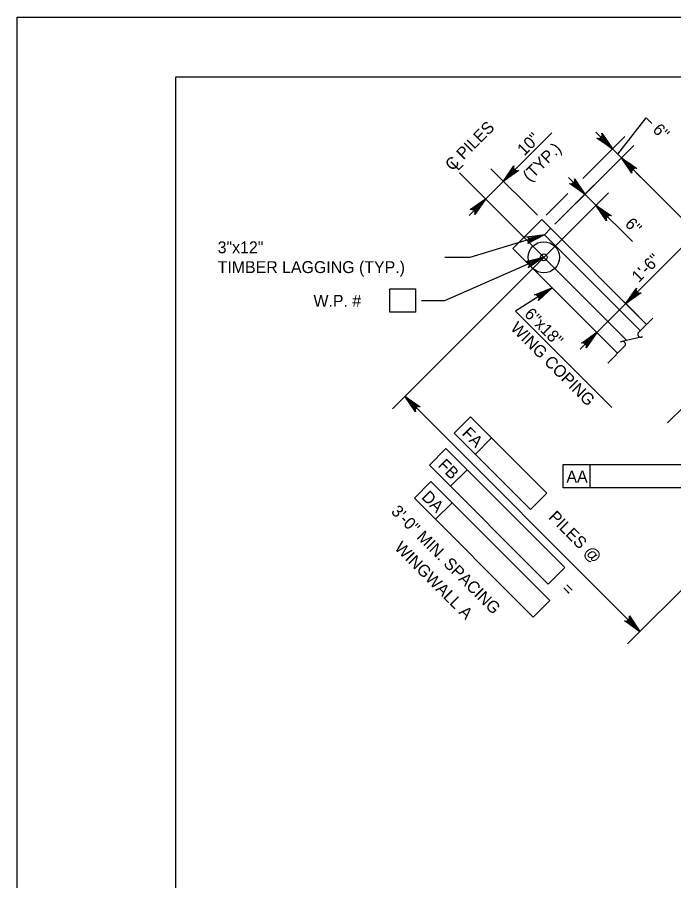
# Model space of a CAD drawing. Extents: x 638304 to 640306, y 296653 to 298435.
# Drawn here: x 638435.5 to 638601.1, y 298217.6 to 298435.5 of the extents above; entities that cross this region are included whole.
import ezdxf

# ---------------------------------------------------------------- set-up
doc = ezdxf.new("R2010")
doc.units = 0
for name, color, linetype in [('2', 7, 'Continuous'), ('Level 2', 7, 'Continuous'), ('Level 4', 7, 'Continuous'), ('Level 5', 7, 'Continuous'), ('Level 52', 7, 'Continuous'), ('PLT-BNDY', 7, 'Continuous')]:
    doc.layers.add(name, color=color, linetype=linetype)

msp = doc.modelspace()

# ---------------------------------------------------------------- linework, layer by layer
at = {"layer": '2'}
for p, q in [((638475.46, 297856.46), (638475.46, 298420.46)), ((638475.46, 298420.46), (639261.46, 298420.46))]:
    msp.add_line(p, q, dxfattribs=at)
at = {"layer": 'Level 2'}
for p, q in [((638567.76, 298384.41), (638560.47, 298377.12)), ((638594.21, 298357.97), (638567.76, 298384.41)), ((638586.91, 298350.67), (638560.47, 298377.12))]:
    msp.add_line(p, q, dxfattribs=at)
at = {"layer": 'Level 4'}
for p in [(638570.02, 298382.16), (638592.64, 298356.4)]:
    msp.add_line(p, (638568.46, 298380.59), dxfattribs=at)
msp.add_circle((638568.3, 298374.88), 3.93, dxfattribs=at)
at = {"layer": 'Level 5'}
for p, q in [((638586.95, 298400.92), (638594.12, 298410.09)), ((638594.12, 298410.09), (638595.54, 298408.67)), ((638558.09, 298394.08), (638570.28, 298406.28)), ((638578.16, 298394.81), (638588.74, 298405.39)), ((638585.61, 298402.26), (638581.44, 298406.43)), ((638571.1, 298383.24), (638590.99, 298403.13)), ((638590.82, 298397.05), (638585.61, 298402.26)), ((638647.1, 298340.77), (638587.87, 298400)), ((638589.25, 298353.93), (638547.03, 298396.16)), ((638566.68, 298385.5), (638554.96, 298397.21)), ((638590.65, 298397.23), (638592.73, 298395.14)), ((638553.59, 298389.59), (638558.09, 298394.09)), ((638571.1, 298383.24), (638581.81, 298393.94)), ((638578.68, 298390.82), (638574.51, 298394.99)), ((638584.59, 298391.17), (638530.1, 298336.68)), ((638553.59, 298389.59), (638549.43, 298385.42)), ((638568.85, 298385.5), (638574.34, 298391)), ((638578.68, 298390.82), (638581.46, 298388.04)), ((638581.46, 298388.04), (638590.66, 298378.84)), ((638588.97, 298363.2), (638604.83, 298379.06)), ((638529.47, 298361.07), (638529.47, 298366.97)), ((638529.47, 298366.97), (638536.05, 298366.97)), ((638536.05, 298361.07), (638536.05, 298366.97)), ((638581.68, 298355.91), (638588.97, 298363.2)), ((638588.53, 298363.64), (638592.1, 298360.08)), ((638536.05, 298361.07), (638529.47, 298361.07)), ((638595.76, 298359.52), (638592.18, 298355.94)), ((638581.68, 298355.91), (638577.51, 298351.74)), ((638581.24, 298356.35), (638584.8, 298352.79)), ((638588.75, 298352.51), (638584.44, 298348.2)), ((638592.55, 298280.48), (638533.23, 298339.81)), ((638603.85, 298337.44), (638599.53, 298333.13)), ((638549.81, 298334.65), (638545.64, 298330.48)), ((638549.81, 298334.65), (638569.07, 298315.39)), ((638545.64, 298330.48), (638564.9, 298311.22)), ((638555.14, 298329.32), (638550.98, 298325.15)), ((638543.58, 298326.61), (638539.42, 298322.44)), ((638543.58, 298326.61), (638573.59, 298296.6)), ((638539.42, 298322.44), (638569.42, 298292.43)), ((638573.19, 298322.6), (638608.43, 298322.6)), ((638573.19, 298316.7), (638573.19, 298322.6)), ((638580.02, 298316.7), (638580.02, 298322.6)), ((638548.92, 298321.27), (638544.75, 298317.1)), ((638539.81, 298318.28), (638535.65, 298314.12)), ((638539.81, 298318.28), (638569.82, 298288.27)), ((638569.07, 298315.39), (638564.9, 298311.22)), ((638608.43, 298316.7), (638573.19, 298316.7)), ((638535.65, 298314.12), (638565.65, 298284.11)), ((638545.15, 298312.95), (638540.98, 298308.78)), ((638617.29, 298305.22), (638589.42, 298277.36)), ((638573.59, 298296.6), (638569.42, 298292.43)), ((638569.82, 298288.27), (638565.65, 298284.11))]:
    msp.add_line(p, q, dxfattribs=at)
for points in [[(638585.61, 298402.26), (638581.7, 298404.94), (638582.13, 298404.86), (638582.49, 298404.95), (638582.74, 298405.13), (638582.93, 298405.39), (638583.02, 298405.74), (638582.94, 298406.17), (638585.61, 298402.26), (638583.02, 298405.74), (638582.93, 298405.39), (638585.61, 298402.26), (638582.74, 298405.13), (638582.49, 298404.95), (638585.61, 298402.26), (638582.13, 298404.86)], [(638587.87, 298400), (638591.77, 298397.33), (638591.35, 298397.41), (638590.99, 298397.32), (638590.74, 298397.14), (638590.55, 298396.88), (638590.46, 298396.53), (638590.54, 298396.1), (638587.87, 298400), (638590.46, 298396.53), (638590.55, 298396.88), (638587.87, 298400), (638590.74, 298397.14), (638590.99, 298397.32), (638587.87, 298400), (638591.35, 298397.41)], [(638558.09, 298394.08), (638560.76, 298397.99), (638560.68, 298397.56), (638560.77, 298397.21), (638560.96, 298396.95), (638561.22, 298396.77), (638561.57, 298396.68), (638561.99, 298396.76), (638558.09, 298394.08), (638561.57, 298396.68), (638561.22, 298396.77), (638558.09, 298394.08), (638560.96, 298396.95), (638560.77, 298397.21), (638558.09, 298394.08), (638560.68, 298397.56)], [(638578.68, 298390.82), (638574.78, 298393.49), (638575.21, 298393.41), (638575.56, 298393.5), (638575.81, 298393.69), (638576, 298393.94), (638576.09, 298394.3), (638576.01, 298394.72), (638578.68, 298390.82), (638576.09, 298394.3), (638576, 298393.94), (638578.68, 298390.82), (638575.81, 298393.69), (638575.56, 298393.5), (638578.68, 298390.82), (638575.21, 298393.41)], [(638553.59, 298389.59), (638550.92, 298385.68), (638551, 298386.11), (638550.91, 298386.46), (638550.72, 298386.72), (638550.47, 298386.91), (638550.12, 298386.99), (638549.69, 298386.92), (638553.59, 298389.59), (638550.12, 298386.99), (638550.47, 298386.91), (638553.59, 298389.59), (638550.72, 298386.72), (638550.91, 298386.46), (638553.59, 298389.59), (638551, 298386.11)], [(638581.46, 298388.04), (638585.36, 298385.37), (638584.94, 298385.44), (638584.59, 298385.35), (638584.33, 298385.17), (638584.14, 298384.91), (638584.05, 298384.56), (638584.13, 298384.13), (638581.46, 298388.04), (638584.05, 298384.56), (638584.14, 298384.91), (638581.46, 298388.04), (638584.33, 298385.17), (638584.59, 298385.35), (638581.46, 298388.04), (638584.94, 298385.44)], [(638568.46, 298380.59), (638549.61, 298374.85), (638543.29, 298374.85)], [(638568.46, 298380.59), (638564.26, 298378.4), (638564.53, 298378.74), (638564.62, 298379.1), (638564.58, 298379.41), (638564.43, 298379.69), (638564.17, 298379.94), (638563.75, 298380.07), (638568.46, 298380.59), (638564.17, 298379.94), (638564.43, 298379.69), (638568.46, 298380.59), (638564.58, 298379.41), (638564.62, 298379.1), (638568.46, 298380.59), (638564.53, 298378.74)], [(638568.3, 298374.88), (638543.23, 298363.86), (638537.44, 298363.86)], [(638570.37, 298367.22), (638561.14, 298361.29), (638585.45, 298337.01)], [(638588.97, 298363.2), (638591.64, 298367.11), (638591.57, 298366.68), (638591.66, 298366.33), (638591.84, 298366.07), (638592.1, 298365.89), (638592.45, 298365.8), (638592.88, 298365.88), (638588.97, 298363.2), (638592.45, 298365.8), (638592.1, 298365.89), (638588.97, 298363.2), (638591.84, 298366.07), (638591.66, 298366.33), (638588.97, 298363.2), (638591.57, 298366.68)], [(638581.68, 298355.91), (638579, 298352.01), (638579.08, 298352.43), (638578.99, 298352.79), (638578.81, 298353.04), (638578.55, 298353.23), (638578.2, 298353.32), (638577.77, 298353.24), (638581.68, 298355.91), (638578.2, 298353.32), (638578.55, 298353.23), (638581.68, 298355.91), (638578.81, 298353.04), (638578.99, 298352.79), (638581.68, 298355.91), (638579.08, 298352.43)], [(638592.87, 298354.76), (638593.21, 298354.84), (638587.68, 298353.58), (638588.05, 298353.66)], [(638533.23, 298339.81), (638537.13, 298337.13), (638536.7, 298337.21), (638536.35, 298337.12), (638536.09, 298336.94), (638535.91, 298336.68), (638535.82, 298336.33), (638535.9, 298335.9), (638533.23, 298339.81), (638535.82, 298336.33), (638535.91, 298336.68), (638533.23, 298339.81), (638536.09, 298336.94), (638536.35, 298337.12), (638533.23, 298339.81), (638536.7, 298337.21)], [(638592.55, 298280.48), (638588.64, 298283.16), (638589.07, 298283.08), (638589.42, 298283.17), (638589.68, 298283.35), (638589.86, 298283.61), (638589.95, 298283.96), (638589.88, 298284.39), (638592.55, 298280.48), (638589.95, 298283.96), (638589.86, 298283.61), (638592.55, 298280.48), (638589.68, 298283.35), (638589.42, 298283.17), (638592.55, 298280.48), (638589.07, 298283.08)]]:
    msp.add_lwpolyline(points, dxfattribs=at)
for points in [[(638583.87, 298404.69), (638583.18, 298404), (638585.61, 298402.26)], [(638590.3, 298398.27), (638589.6, 298397.57), (638587.87, 298400.01)], [(638559.83, 298396.52), (638560.52, 298395.82), (638558.09, 298394.09)], [(638576.95, 298393.25), (638576.25, 298392.56), (638578.68, 298390.82)], [(638551.16, 298387.85), (638551.86, 298387.16), (638553.59, 298389.59)], [(638583.89, 298386.3), (638583.2, 298385.61), (638581.46, 298388.04)], [(638568.46, 298380.59), (638565.57, 298379.97), (638565.71, 298379.5)], [(638590.71, 298365.64), (638591.4, 298364.94), (638588.97, 298363.2)], [(638579.25, 298354.17), (638579.94, 298353.48), (638581.68, 298355.91)], [(638535.66, 298338.07), (638534.96, 298337.37), (638533.23, 298339.81)], [(638590.81, 298282.91), (638590.12, 298282.22), (638592.55, 298280.48)]]:
    msp.add_lwpolyline(points, close=True, dxfattribs=at)
msp.add_circle((638568.3, 298374.88), 0.849, dxfattribs=at)
for centre, start, end in [((638592.68, 298355.44), 135, 285), ((638588.21, 298352.97), 320.3286, 102.8672)]:
    msp.add_arc(centre, 0.709, start, end, dxfattribs=at)
at = {"layer": 'Level 52'}
for points in [[(638568.3, 298374.88), (638564.39, 298372.21), (638564.62, 298372.58), (638564.67, 298372.94), (638564.59, 298373.25), (638564.42, 298373.51), (638564.12, 298373.72), (638563.69, 298373.81), (638568.3, 298374.88), (638564.12, 298373.72), (638564.42, 298373.51), (638568.3, 298374.88), (638564.59, 298373.25), (638564.67, 298372.94), (638568.3, 298374.88), (638564.62, 298372.58)], [(638570.37, 298367.22), (638566.93, 298363.97), (638567.09, 298364.37), (638567.08, 298364.74), (638566.96, 298365.03), (638566.74, 298365.26), (638566.42, 298365.42), (638565.98, 298365.44), (638570.37, 298367.22), (638566.42, 298365.42), (638566.74, 298365.26), (638570.37, 298367.22), (638566.96, 298365.03), (638567.08, 298364.74), (638570.37, 298367.22), (638567.09, 298364.37)]]:
    msp.add_lwpolyline(points, dxfattribs=at)
at = {"layer": 'PLT-BNDY'}
msp.add_lwpolyline([(638435.46, 298435.46), (639276.46, 298435.46), (639276.46, 297841.46), (638435.46, 297841.46)], close=True, dxfattribs=at)

# ---------------------------------------------------------------- texts
at = {"layer": 'Level 5'}
for s, height, rotation, p in [('C PILES', 3, 45, (638545.2, 298396.51)), ('6"', 3, 315, (638595.56, 298406.85)), ('10"', 3, 45, (638563.38, 298400.35)), ('(TYP.)', 3, 45, (638564.76, 298393.8)), ('L', 3, 45, (638546.59, 298396.53)), ('6"', 3, 315, (638588.57, 298383.1)), ('1\'-6"', 3, 45, (638592.25, 298368.34)), ('6"x18"', 3, 315, (638563.2, 298360.34)), ('WING COPING', 3.0001, 315, (638559.67, 298356.81)), ('FA', 3, 314.9382, (638547.47, 298330.26)), ('FB', 3, 314.9382, (638541.41, 298322.24)), ('DA', 3, 314.9382, (638537.26, 298314.17)), ('3\'-0" MIN. SPACING', 3.0001, 315, (638529.58, 298310.55)), ('PILES @', 3, 314.9382, (638569.31, 298309.11)), ('WINGWALL A', 3, 315, (638530.43, 298301.38)), ('=', 3, 314.9382, (638572.54, 298291))]:
    msp.add_text(s, height=height, rotation=rotation, dxfattribs=at).set_placement(p)
for s, height, p in [('3"x12"', 3, (638486.01, 298375.91)), ('TIMBER LAGGING (TYP.)', 3.0001, (638486.01, 298370.91)), ('W.P. # ', 3, (638510.19, 298362.4)), ('AA', 3, (638574, 298318.05))]:
    msp.add_text(s, height=height, dxfattribs=at).set_placement(p)

doc.saveas('drawing.dxf')
